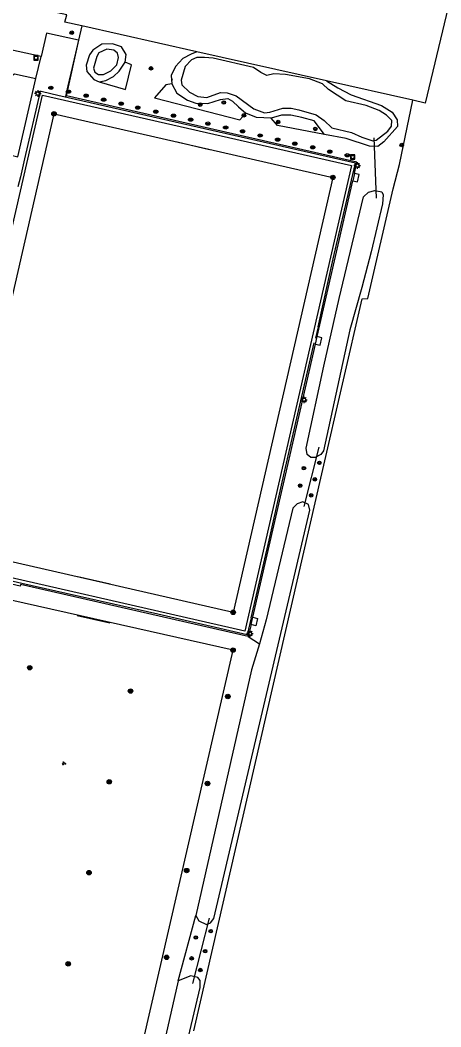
# Model space of a CAD drawing. Extents: x 128999 to 131010, y 395498 to 399007.
# Drawn here: x 130610.4 to 130704.6, y 396271.7 to 396497.2 of the extents above; entities that cross this region are included whole.
import ezdxf

# ---------------------------------------------------------------- set-up
doc = ezdxf.new("R2010")
doc.units = 0
for name, color, linetype in [('bs-afsc-ballenvanger', 7, 'Continuous'), ('bs-afsc-belijning', 7, 'Continuous'), ('bs-afsc-doel', 7, 'Continuous'), ('bs-afsc-poort', 7, 'Continuous'), ('bs-symb-cornervlag', 7, 'Continuous'), ('bs-symb-sproeier', 7, 'Continuous'), ('bs-symb-veldverlichting', 7, 'Continuous'), ('gg-afsc-hekwerk', 7, 'Continuous'), ('gg-knt-verharding', 7, 'Continuous'), ('gg-kntw-bovenkant insteek waterloop', 7, 'Continuous'), ('gg-kntw-waterlijn', 7, 'Continuous'), ('gg-kwrk-duiker nz buis', 7, 'Continuous'), ('gt-grn-groengrens', 7, 'Continuous'), ('gt-grn-vlakafsluiter', 7, 'Continuous'), ('gt-symb-boom', 7, 'Continuous'), ('gt-symb-drainageput', 7, 'Continuous'), ('gt-symb-groenvak', 7, 'Continuous'), ('gt-symb-rioolschacht', 7, 'Continuous'), ('gt-symb-talud symbool', 7, 'Continuous')]:
    doc.layers.add(name, color=color, linetype=linetype)

# ---------------------------------------------------------------- blocks, each defined once
blk = doc.blocks.new('gt0-BOOM')
at = {"layer": 'gt-symb-boom'}
for radius in [0.4, 0.2]:
    blk.add_circle((0, 0), radius, dxfattribs=at)
blk = doc.blocks.new('bs0-VELDV')
at = {"layer": 'bs-symb-veldverlichting'}
for p, q in [((-0.38, 0), (-0.75, 0)), ((-0.53, 0.53), (-0.27, 0.27)), ((-0.35, 0.14), (-0.52, 0.22)), ((-0.22, 0.52), (-0.14, 0.35)), ((0, 0.75), (0, 0.38)), ((0.22, 0.52), (0.14, 0.35)), ((0.27, 0.27), (0.53, 0.53)), ((0.35, 0.14), (0.52, 0.22)), ((0.38, 0), (0.75, 0)), ((-0.27, -0.27), (-0.53, -0.53)), ((-0.35, -0.14), (-0.52, -0.22)), ((-0.14, -0.35), (-0.22, -0.52)), ((0, -0.38), (0, -0.75)), ((0.14, -0.35), (0.22, -0.52)), ((0.27, -0.27), (0.53, -0.53)), ((0.35, -0.14), (0.52, -0.22))]:
    blk.add_line(p, q, dxfattribs=at)
blk.add_circle((0, 0), 0.375, dxfattribs=at)
blk = doc.blocks.new('bs0-CORNVLG')
at = {"layer": 'bs-symb-cornervlag'}
for p, q in [((-0.34, 0.2), (0.2, -0.34)), ((-0.21, 0.35), (0.34, -0.2)), ((0.03, 0.4), (0.4, 0.03)), ((-0.4, -0.03), (-0.03, -0.4))]:
    blk.add_line(p, q, dxfattribs=at)
blk.add_circle((0, 0), 0.5, dxfattribs=at)
blk = doc.blocks.new('gt0-RS')
at = {"layer": 'gt-symb-rioolschacht'}
blk.add_lwpolyline([(-0.5, -0.5), (0.5, -0.5), (0.5, 0.5), (-0.5, 0.5)], close=True, dxfattribs=at)
blk.add_circle((0, 0), 0.375, dxfattribs=at)
blk = doc.blocks.new('gt0-DPUT')
at = {"layer": 'gt-symb-drainageput'}
for p, q in [((-0.25, 0.05), (0.25, 0.05)), ((0.24, -0.05), (-0.25, -0.05))]:
    blk.add_line(p, q, dxfattribs=at)
for centre, radius, start, end in [((-0.25, 0), 0.0542, 85.4775, 270), ((0.24, 0), 0.0543, 269.9965, 85.474)]:
    blk.add_arc(centre, radius, start, end, dxfattribs=at)
blk.add_ellipse((0, 0), major_axis=(0.502, 0), ratio=0.705307, dxfattribs=at)
blk = doc.blocks.new('gt0-TALUD_1')
at = {"layer": 'gt-symb-talud symbool'}
for p, q in [((-1, -1), (-1, 0)), ((-0.5, -2), (-0.5, 0)), ((0, -1), (0, 0)), ((0.5, -2), (0.5, 0)), ((1, -1), (1, 0))]:
    blk.add_line(p, q, dxfattribs=at)
blk = doc.blocks.new('bs0-SPROEIER')
at = {"layer": 'bs-symb-sproeier'}
for p, q in [((-0.34, 0.2), (0.2, -0.34)), ((-0.21, 0.35), (0.34, -0.2)), ((0.03, 0.4), (0.4, 0.03)), ((-0.4, -0.03), (-0.03, -0.4))]:
    blk.add_line(p, q, dxfattribs=at)
blk.add_circle((0, 0), 0.5, dxfattribs=at)
blk = doc.blocks.new('gt0-GRVAK')
at = {"layer": 'gt-symb-groenvak'}
for p, q in [((-0.11, 0.19), (-0.23, 0.24)), ((-0.18, 0.15), (0.09, 0.15)), ((-0.09, 0.21), (-0.16, 0.32)), ((-0.05, 0.21), (-0.05, 0.39)), ((0, 0.21), (0.06, 0.32)), ((0.01, 0.19), (0.13, 0.24)), ((0.26, -0.05), (0.2, 0.06)), ((0.31, -0.05), (0.31, 0.13)), ((0.35, -0.05), (0.41, 0.06)), ((-0.24, -0.23), (-0.36, -0.18)), ((-0.32, -0.26), (-0.05, -0.26)), ((-0.23, -0.21), (-0.29, -0.1)), ((-0.18, -0.2), (-0.18, -0.02)), ((-0.14, -0.21), (-0.07, -0.1)), ((-0.12, -0.23), (0, -0.18)), ((0.24, -0.07), (0.12, -0.02)), ((0.17, -0.11), (0.44, -0.11)), ((0.37, -0.07), (0.49, -0.02))]:
    blk.add_line(p, q, dxfattribs=at)

msp = doc.modelspace()

# ---------------------------------------------------------------- linework, layer by layer
at = {"layer": 'bs-afsc-ballenvanger'}
for p, q in [((130685.47, 396465.12), (130619.53, 396480.17)), ((130677.08, 396428.49), (130680.5, 396443.69)), ((130666.17, 396380.73), (130669.56, 396396.02)), ((130641.21, 396364.1), (130610.79, 396371.04))]:
    msp.add_line(p, q, dxfattribs=at)
at = {"layer": 'bs-afsc-belijning'}
for points in [[(130658.09, 396364.54), (130595.72, 396378.77), (130618, 396476.19), (130680.41, 396461.95), (130658.09, 396364.54)], [(130635.64, 396258.39), (130658.07, 396356.06), (130595.63, 396370.13), (130573.32, 396272.67), (130635.64, 396258.39)]]:
    msp.add_lwpolyline(points, dxfattribs=at)
at = {"layer": 'bs-afsc-doel'}
for p, q in [((130645.58, 396469.91), (130652.81, 396468.21)), ((130630.53, 396370.86), (130623.3, 396372.53)), ((130623.18, 396363.8), (130630.5, 396362.16))]:
    msp.add_line(p, q, dxfattribs=at)
at = {"layer": 'bs-afsc-poort'}
for p, q in [((130622.02, 396486.58), (130621.1, 396482.43)), ((130619.17, 396480.25), (130615.14, 396481.16)), ((130611.39, 396466.11), (130610.48, 396462.08)), ((130684.61, 396461.35), (130684.88, 396462.63)), ((130662.15, 396363.34), (130661.84, 396362.01))]:
    msp.add_line(p, q, dxfattribs=at)
at = {"layer": 'gg-afsc-hekwerk'}
for p, q in [((130624.19, 396495.9), (130623.45, 396492.71)), ((130649.93, 396490.09), (130624.19, 396495.9)), ((130623.45, 396492.71), (130622.02, 396486.58)), ((130678.96, 396483.57), (130649.93, 396490.09)), ((130622.02, 396486.58), (130621.1, 396482.43)), ((130698.31, 396479.23), (130678.96, 396483.57)), ((130619.17, 396480.25), (130615.14, 396481.16)), ((130621.1, 396482.43), (130620.56, 396480.05)), ((130619.53, 396480.17), (130619.17, 396480.25)), ((130685.47, 396465.12), (130619.53, 396480.17)), ((130695.33, 396464.81), (130698.31, 396479.23)), ((130611.39, 396466.11), (130610.48, 396462.08)), ((130684.88, 396462.63), (130685.47, 396465.12)), ((130610.48, 396462.08), (130609.92, 396459.84)), ((130680.5, 396443.69), (130684.61, 396461.35)), ((130684.61, 396461.35), (130684.88, 396462.63)), ((130688.27, 396434.8), (130693.94, 396459.38)), ((130677.08, 396428.49), (130680.5, 396443.69)), ((130678.16, 396396.55), (130686.97, 396434.79)), ((130677.08, 396428.49), (130676.49, 396425.96)), ((130669.56, 396396.02), (130676.24, 396424.88)), ((130649.28, 396270.84), (130677.93, 396395.56)), ((130666.17, 396380.73), (130669.56, 396396.02)), ((130662.15, 396363.34), (130666.17, 396380.73)), ((130641.21, 396364.1), (130610.79, 396371.04)), ((130662.15, 396363.34), (130661.84, 396362.01))]:
    msp.add_line(p, q, dxfattribs=at)
for points in [[(130624.19, 396495.9), (130620.44, 396496.74), (130620.88, 396498.34), (130616.34, 396499.37)], [(130615.14, 396481.16), (130614.86, 396481.21), (130611.39, 396466.11)], [(130610.79, 396371.04), (130590.64, 396375.61), (130591.23, 396378.14)], [(130661.84, 396362.01), (130661.26, 396359.49), (130641.21, 396364.1)]]:
    msp.add_lwpolyline(points, dxfattribs=at)
at = {"layer": 'gg-knt-verharding'}
for p, q in [((130613.93, 396484.1), (130615.08, 396489)), ((130676.89, 396426.29), (130684.87, 396461.21)), ((130685.25, 396462.83), (130684.87, 396461.21)), ((130676.51, 396424.63), (130676.89, 396426.29)), ((130662.1, 396361.79), (130661.48, 396359.14)), ((130662.1, 396361.79), (130662.47, 396363.44))]:
    msp.add_line(p, q, dxfattribs=at)
for points in [[(130623.45, 396492.71), (130616.32, 396494.28), (130615.08, 396489)], [(130685.25, 396462.83), (130685.79, 396465.34), (130620.76, 396480.2), (130623.58, 396492.68), (130623.45, 396492.71)], [(130615.08, 396489), (130604.71, 396491.29), (130599.08, 396467.3), (130598.78, 396466.1)], [(130602.04, 396468.4), (130605.4, 396482.82), (130609.18, 396485.15), (130613.93, 396484.1)], [(130602.04, 396468.4), (130609.93, 396466.57), (130613.93, 396484.1)], [(130660.73, 396360.33), (130591.49, 396376.14), (130615.39, 396480.38), (130684.6, 396464.59), (130660.73, 396360.33)], [(130684.87, 396461.21), (130685.9, 396460.95), (130686.3, 396462.59), (130685.25, 396462.83)], [(130662.47, 396363.44), (130670.84, 396399.82), (130676.51, 396424.63)], [(130676.51, 396424.63), (130677.58, 396424.39), (130677.96, 396426.05), (130676.89, 396426.29)], [(130661.48, 396359.14), (130610.48, 396370.8), (130610.38, 396370.42), (130588.26, 396375.47), (130588.44, 396376.25), (130579.73, 396371.04)], [(130662.47, 396363.44), (130663.53, 396363.2), (130663.16, 396361.54), (130662.1, 396361.79)]]:
    msp.add_lwpolyline(points, dxfattribs=at)
at = {"layer": 'gg-kntw-bovenkant insteek waterloop'}
msp.add_line((130645.75, 396282.01), (130632.92, 396225.53), dxfattribs=at)
for points in [[(130633.95, 396487.76), (130634.12, 396489.46), (130633.09, 396491.19), (130631.1, 396491.88), (130628.66, 396491.81), (130626.68, 396490.43), (130625.94, 396489.4), (130625.21, 396487.11), (130625.3, 396485.64), (130626.88, 396483.85), (130628.09, 396483.33)], [(130649.93, 396490.09), (130648.67, 396489.59), (130646.82, 396488.59), (130645.17, 396486.8), (130644.21, 396484.77), (130644.38, 396482.91)], [(130628.09, 396483.33), (130629.6, 396483.62), (130631.29, 396484.52), (130632.59, 396485.78), (130633.95, 396487.76)], [(130678.96, 396483.57), (130681.52, 396482), (130684.47, 396480.41), (130691.28, 396478.07), (130693.69, 396476.59), (130694.77, 396474.88), (130694.87, 396473.34), (130691.85, 396469.94), (130690.47, 396468.9), (130688.63, 396468.93), (130683.42, 396470.63), (130678.54, 396471.57)], [(130644.38, 396482.91), (130645.45, 396480.82), (130647.89, 396479.25), (130649.76, 396478.55), (130652.45, 396478.51), (130655.29, 396479.42), (130656.93, 396479.61), (130657.96, 396479.01), (130659.25, 396477.78), (130660.96, 396476.34)], [(130666.62, 396475.24), (130663.31, 396475.39), (130660.96, 396476.34)], [(130678.54, 396471.57), (130676.19, 396474.59), (130673.44, 396475.35), (130670.98, 396475.9), (130668.88, 396475.87), (130666.62, 396475.24)], [(130674.46, 396401.32), (130678.4, 396419.7), (130681.79, 396434.81), (130687.26, 396457.59), (130688.36, 396458.62), (130689.81, 396459.01), (130691.35, 396458.72), (130691.66, 396458.03), (130691.54, 396456.01), (130688.97, 396445.26), (130686.9, 396437.31), (130684.17, 396427.79), (130678.29, 396400.7), (130677.73, 396399.91), (130676.41, 396399.2), (130675.45, 396399.21), (130674.63, 396399.89), (130674.46, 396401.32)], [(130649.77, 396296.68), (130650.4, 396295.46), (130652.09, 396294.66), (130653, 396294.97), (130653.79, 396295.99), (130675.22, 396387.44), (130674.95, 396388.7), (130673.7, 396389.33), (130672.4, 396388.85), (130671.43, 396387.9)], [(130671.43, 396387.9), (130665.48, 396362.9), (130663.95, 396357.52)], [(130663.95, 396357.52), (130662.22, 396351.68), (130649.77, 396296.68)], [(130632.92, 396225.53), (130633.57, 396224.08), (130634.67, 396223.2), (130636.04, 396222.83), (130637.33, 396224.05), (130650.69, 396280.55), (130650.69, 396282.09), (130650.19, 396282.8), (130648.59, 396283.13), (130645.75, 396282.01)]]:
    msp.add_lwpolyline(points, dxfattribs=at)
at = {"layer": 'gg-kntw-waterlijn'}
for points in [[(130630.69, 396485.79), (130632.02, 396487.19), (130632.4, 396488.79), (130632.19, 396489.78), (130631.38, 396490.42), (130629.78, 396490.67), (130628.04, 396489.82), (130627.56, 396489.06), (130626.84, 396486.39), (130627.12, 396485.54), (130627.92, 396485), (130629.07, 396485.01), (130630.69, 396485.79)], [(130689.38, 396470.15), (130690.12, 396470.26), (130692.68, 396472.32), (130693.54, 396473.42), (130693.6, 396474.69), (130692.44, 396475.92), (130690.77, 396476.92), (130687.83, 396478.06), (130683.29, 396479.08), (130679.41, 396481.63), (130678.09, 396482.88), (130675.21, 396484.04), (130669.78, 396485.02), (130667.2, 396485.12), (130665.62, 396484.8), (130664.3, 396485.42), (130662.61, 396486.6), (130653.62, 396488.66), (130651.71, 396488.81), (130649.93, 396488.8), (130648.74, 396488.26), (130647.33, 396486.76), (130646.45, 396483.73), (130646.59, 396482.72), (130648.29, 396481.03), (130650.18, 396480.07), (130652.17, 396479.85), (130655.26, 396480.96), (130656.75, 396480.92), (130658.77, 396480.21), (130662.73, 396477.31), (130665.14, 396476.4), (130666.32, 396476.57), (130669.2, 396477.43), (130671.08, 396477.48), (130672.77, 396477.07), (130676.7, 396475.99), (130678.46, 396474.67), (130680.15, 396473.09), (130684.61, 396472.03), (130686.9, 396470.94), (130689.38, 396470.15)]]:
    msp.add_lwpolyline(points, dxfattribs=at)
at = {"layer": 'gg-kwrk-duiker nz buis'}
for p, q in [((130690.17, 396457.29), (130689.63, 396470.84)), ((130673.98, 396388.24), (130677.37, 396401.55)), ((130652.69, 396296.05), (130649.02, 396281.41))]:
    msp.add_line(p, q, dxfattribs=at)
at = {"layer": 'gt-grn-groengrens'}
for p, q in [((130693.94, 396459.38), (130695.33, 396464.81)), ((130686.97, 396434.79), (130688.27, 396434.8)), ((130677.93, 396395.56), (130678.16, 396396.55)), ((130661.48, 396359.14), (130663.95, 396357.52)), ((130645.75, 396282.01), (130649.77, 396296.68))]:
    msp.add_line(p, q, dxfattribs=at)
for points in [[(130628.09, 396483.33), (130633.96, 396481.66), (130635.3, 396487.14), (130633.95, 396487.76)], [(130644.38, 396482.91), (130643.05, 396482.7), (130640.48, 396479.76), (130659.62, 396474.83), (130660.96, 396476.34)], [(130678.54, 396471.57), (130667.99, 396473.55), (130666.62, 396475.24)]]:
    msp.add_lwpolyline(points, dxfattribs=at)
at = {"layer": 'gt-grn-vlakafsluiter'}
msp.add_lwpolyline([(130719.49, 396555.6), (130701.07, 396478.61), (130698.31, 396479.23)], dxfattribs=at)

# ---------------------------------------------------------------- block references
at = {"layer": 'bs-symb-cornervlag'}
for p in [(130618, 396476.19), (130680.41, 396461.95), (130658.09, 396364.54), (130658.07, 396356.06)]:
    msp.add_blockref('bs0-CORNVLG', p, dxfattribs=at)
at = {"layer": 'bs-symb-sproeier'}
for p in [(130612.56, 396352.14), (130635.12, 396346.91), (130656.89, 396345.69), (130630.36, 396326.6), (130652.35, 396326.21), (130625.81, 396306.23), (130647.67, 396306.71), (130643.19, 396287.29), (130621.17, 396285.81)]:
    msp.add_blockref('bs0-SPROEIER', p, dxfattribs=at)
at = {"layer": 'bs-symb-veldverlichting'}
for p in [(130614.36, 396480.74), (130685.87, 396464.59), (130673.93, 396412.15), (130661.85, 396359.8)]:
    msp.add_blockref('bs0-VELDV', p, dxfattribs=at)
at = {"layer": 'gt-symb-boom'}
for p in [(130621.96, 396494.36), (130639.7, 396486.37), (130655.99, 396478.73), (130650.72, 396478.26), (130660.49, 396475.85), (130668.16, 396474.35), (130676.48, 396472.82), (130695.83, 396469.2), (130677.39, 396398.03), (130673.92, 396396.83), (130673.08, 396392.93), (130676.37, 396394.32), (130675.55, 396390.75), (130649.74, 396291.73), (130653.06, 396293.15), (130648.79, 396287.05), (130651.81, 396288.67), (130650.74, 396284.44)]:
    msp.add_blockref('gt0-BOOM', p, dxfattribs=at)
at = {"layer": 'gt-symb-drainageput'}
for p in [(130617.3, 396482.01), (130621.22, 396481.14), (130625.17, 396480.26), (130629.1, 396479.35), (130633.01, 396478.47), (130636.73, 396477.59), (130640.77, 396476.65), (130644.73, 396475.79), (130648.59, 396474.88), (130652.44, 396474.01), (130656.42, 396473.13), (130660.2, 396472.29), (130664.12, 396471.34), (130668.05, 396470.42), (130671.9, 396469.52), (130675.9, 396468.68), (130679.71, 396467.73), (130683.64, 396466.92)]:
    msp.add_blockref('gt0-DPUT', p, dxfattribs=at)
at = {"layer": 'gt-symb-groenvak', "rotation": -2.9796737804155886}
msp.add_blockref('gt0-GRVAK', (130620.19, 396330.74), dxfattribs=at)
at = {"layer": 'gt-symb-rioolschacht'}
for p in [(130613.97, 396488.73), (130684.86, 396466.51)]:
    msp.add_blockref('gt0-RS', p, dxfattribs=at)
at = {"layer": 'gt-symb-talud symbool', "xscale": 0.10040418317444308, "yscale": 0.10040418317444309, "rotation": 95.14276452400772}
msp.add_blockref('gt0-TALUD_1', (130644.3, 396483.81), dxfattribs=at)

doc.saveas('drawing.dxf')
